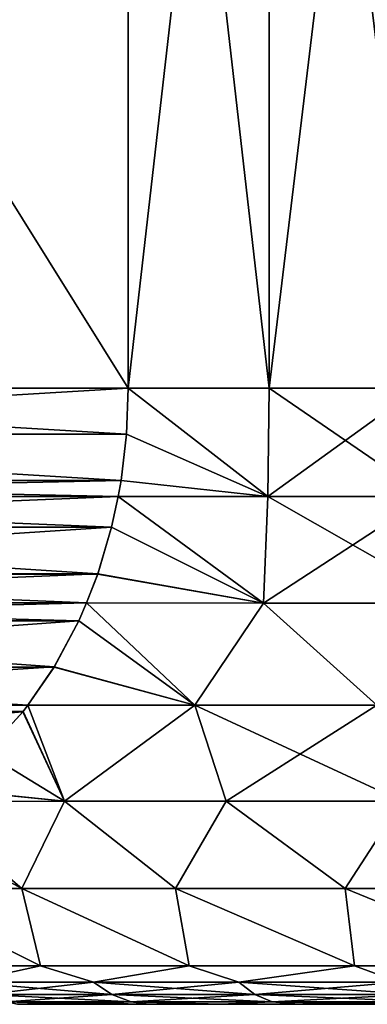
# Model space of a CAD drawing. Header units: millimetres. Extents: x -139 to 106, y -8 to 139.
# Tile 396 of 459: x 67.9 to 70.16, y 28.54 to 34.93. Entities that reach past the tile are written whole.
import ezdxf

# ---------------------------------------------------------------- set-up
doc = ezdxf.new("R2010")
doc.units = ezdxf.units.MM
doc.header["$LTSCALE"] = 53.842063
for name, color, linetype in [('408', 7, 'CONTINUOUS'), ('413', 7, 'CONTINUOUS'), ('414', 7, 'CONTINUOUS'), ('417', 7, 'CONTINUOUS'), ('424', 7, 'CONTINUOUS'), ('425', 7, 'CONTINUOUS'), ('451', 7, 'CONTINUOUS')]:
    doc.layers.add(name, color=color, linetype=linetype)

msp = doc.modelspace()

# ---------------------------------------------------------------- linework, layer by layer
at = {"layer": '408', "linetype": 'CONTINUOUS'}
for points in [[(67.887, 28.5379, -6.2569), (68.2968, 28.5379, -6.7853), (67.887, 28.5379, 6.2569), (67.887, 28.5379, -6.2569)], [(67.887, 28.5379, 6.2569), (68.2968, 28.5379, -6.7853), (68.2968, 28.5379, 6.7853), (67.887, 28.5379, 6.2569)], [(68.2968, 28.5379, -6.7853), (68.739, 28.5379, -7.2869), (68.2968, 28.5379, 6.7853), (68.2968, 28.5379, -6.7853)], [(68.2968, 28.5379, 6.7853), (68.739, 28.5379, -7.2869), (68.739, 28.5379, 7.2869), (68.2968, 28.5379, 6.7853)], [(68.739, 28.5379, -7.2869), (69.2118, 28.5379, -7.7598), (68.739, 28.5379, 7.2869), (68.739, 28.5379, -7.2869)], [(68.739, 28.5379, 7.2869), (69.2118, 28.5379, -7.7598), (69.2118, 28.5379, 7.7598), (68.739, 28.5379, 7.2869)], [(69.2118, 28.5379, -7.7598), (69.7133, 28.5379, -8.202), (69.2118, 28.5379, 7.7598), (69.2118, 28.5379, -7.7598)], [(69.2118, 28.5379, 7.7598), (69.7133, 28.5379, -8.202), (69.7133, 28.5379, 8.202), (69.2118, 28.5379, 7.7598)], [(69.7133, 28.5379, -8.202), (70.2417, 28.5379, -8.6119), (69.7133, 28.5379, 8.202), (69.7133, 28.5379, -8.202)], [(69.7133, 28.5379, 8.202), (70.2417, 28.5379, -8.6119), (70.2417, 28.5379, 8.6119), (69.7133, 28.5379, 8.202)]]:
    msp.add_3dface(points, dxfattribs=at)
at = {"layer": '413', "linetype": 'CONTINUOUS'}
for points in [[(68.596, 32.2381, 10.3098), (69.514, 31.8336, 10.9042), (68.6077, 32.5379, 10.3301), (68.596, 32.2381, 10.3098)], [(68.596, 32.238, -10.3098), (68.6077, 32.5379, -10.3301), (69.514, 31.8336, -10.9042), (68.596, 32.238, -10.3098)], [(68.6077, 32.5379, 10.3301), (69.514, 31.8336, 10.9042), (69.5228, 32.5379, 10.969), (68.6077, 32.5379, 10.3301)], [(68.6077, 32.5379, -10.3301), (69.5228, 32.5379, -10.969), (69.514, 31.8336, -10.9042), (68.6077, 32.5379, -10.3301)], [(69.514, 31.8336, 10.9042), (70.5497, 31.8336, 11.5022), (69.5228, 32.5379, 10.969), (69.514, 31.8336, 10.9042)], [(69.5228, 32.5379, -10.969), (70.4892, 32.5379, -11.527), (69.514, 31.8336, -10.9042), (69.5228, 32.5379, -10.969)], [(69.514, 31.8336, -10.9042), (70.4892, 32.5379, -11.527), (70.5497, 31.8336, -11.5022), (69.514, 31.8336, -10.9042)], [(69.5228, 32.5379, 10.969), (70.5497, 31.8336, 11.5022), (70.4892, 32.5379, 11.527), (69.5228, 32.5379, 10.969)], [(68.5602, 31.9372, -10.2479), (68.596, 32.238, -10.3098), (69.514, 31.8336, -10.9042), (68.5602, 31.9372, -10.2479)], [(68.5603, 31.9376, 10.248), (69.514, 31.8336, 10.9042), (68.596, 32.2381, 10.3098), (68.5603, 31.9376, 10.248)], [(68.5422, 31.834, 10.2167), (69.514, 31.8336, 10.9042), (68.5603, 31.9376, 10.248), (68.5422, 31.834, 10.2167)], [(68.5422, 31.834, -10.2167), (68.5602, 31.9372, -10.2479), (69.514, 31.8336, -10.9042), (68.5422, 31.834, -10.2167)], [(68.4987, 31.6345, -10.1413), (68.5422, 31.834, -10.2167), (69.486, 31.1426, -10.7088), (68.4987, 31.6345, -10.1413)], [(68.4989, 31.6353, 10.1416), (69.4861, 31.1426, 10.7088), (68.5422, 31.834, 10.2167), (68.4989, 31.6353, 10.1416)], [(68.5422, 31.834, 10.2167), (69.4861, 31.1426, 10.7088), (69.514, 31.8336, 10.9042), (68.5422, 31.834, 10.2167)], [(68.5422, 31.834, -10.2167), (69.514, 31.8336, -10.9042), (69.486, 31.1426, -10.7088), (68.5422, 31.834, -10.2167)], [(69.514, 31.8336, -10.9042), (70.5497, 31.8336, -11.5022), (69.486, 31.1426, -10.7088), (69.514, 31.8336, -10.9042)], [(69.486, 31.1426, -10.7088), (70.5497, 31.8336, -11.5022), (70.7296, 31.1426, -11.427), (69.486, 31.1426, -10.7088)], [(69.4861, 31.1426, 10.7088), (70.7296, 31.1426, 11.427), (69.514, 31.8336, 10.9042), (69.4861, 31.1426, 10.7088)], [(69.514, 31.8336, 10.9042), (70.7296, 31.1426, 11.427), (70.5497, 31.8336, 11.5022), (69.514, 31.8336, 10.9042)], [(68.4086, 31.3307, -9.9852), (68.4987, 31.6345, -10.1413), (69.486, 31.1426, -10.7088), (68.4086, 31.3307, -9.9852)], [(68.4089, 31.3316, 9.9858), (69.4861, 31.1426, 10.7088), (68.4989, 31.6353, 10.1416), (68.4089, 31.3316, 9.9858)], [(68.337, 31.1432, 9.8612), (69.4861, 31.1426, 10.7088), (68.4089, 31.3316, 9.9858), (68.337, 31.1432, 9.8612)], [(68.337, 31.1431, -9.8612), (68.4086, 31.3307, -9.9852), (69.486, 31.1426, -10.7088), (68.337, 31.1431, -9.8612)], [(68.2857, 31.0268, -9.7725), (68.337, 31.1431, -9.8612), (69.0394, 30.4795, -10.0999), (68.2857, 31.0268, -9.7725)], [(68.2862, 31.0279, 9.7733), (69.0395, 30.4795, 10.1), (68.337, 31.1432, 9.8612), (68.2862, 31.0279, 9.7733)], [(68.337, 31.1432, 9.8612), (69.0395, 30.4795, 10.1), (69.4861, 31.1426, 10.7088), (68.337, 31.1432, 9.8612)], [(68.337, 31.1431, -9.8612), (69.486, 31.1426, -10.7088), (69.0394, 30.4795, -10.0999), (68.337, 31.1431, -9.8612)], [(69.0394, 30.4795, -10.0999), (69.486, 31.1426, -10.7088), (70.222, 30.4795, -10.8745), (69.0394, 30.4795, -10.0999)], [(69.0395, 30.4795, 10.1), (70.2221, 30.4795, 10.8746), (69.4861, 31.1426, 10.7088), (69.0395, 30.4795, 10.1)], [(69.486, 31.1426, -10.7088), (70.7296, 31.1426, -11.427), (70.222, 30.4795, -10.8745), (69.486, 31.1426, -10.7088)], [(69.4861, 31.1426, 10.7088), (70.2221, 30.4795, 10.8746), (70.7296, 31.1426, 11.427), (69.4861, 31.1426, 10.7088)], [(68.1251, 30.7261, -9.4942), (68.2857, 31.0268, -9.7725), (69.0394, 30.4795, -10.0999), (68.1251, 30.7261, -9.4942)], [(68.1259, 30.7274, 9.4957), (69.0395, 30.4795, 10.1), (68.2862, 31.0279, 9.7733), (68.1259, 30.7274, 9.4957)], [(67.9557, 30.4788, 9.2009), (69.0395, 30.4795, 10.1), (68.1259, 30.7274, 9.4957), (67.9557, 30.4788, 9.2009)], [(67.9557, 30.4788, -9.2009), (68.1251, 30.7261, -9.4942), (69.0394, 30.4795, -10.0999), (67.9557, 30.4788, -9.2009)], [(67.9227, 30.4367, -9.1436), (68.1922, 29.8575, -8.9626), (67.6773, 30.1702, -8.7186), (67.9227, 30.4367, -9.1436)], [(67.6785, 30.1713, 8.7207), (68.1922, 29.8575, 8.9626), (67.9239, 30.4381, 9.1457), (67.6785, 30.1713, 8.7207)], [(67.9557, 30.4788, -9.2009), (68.1922, 29.8575, -8.9626), (67.9227, 30.4367, -9.1436), (67.9557, 30.4788, -9.2009)], [(67.9239, 30.4381, 9.1457), (68.1922, 29.8575, 8.9626), (67.9557, 30.4788, 9.2009), (67.9239, 30.4381, 9.1457)], [(68.1922, 29.8575, -8.9626), (67.9557, 30.4788, -9.2009), (69.0394, 30.4795, -10.0999), (68.1922, 29.8575, -8.9626)], [(67.9557, 30.4788, 9.2009), (68.1922, 29.8575, 8.9626), (69.0395, 30.4795, 10.1), (67.9557, 30.4788, 9.2009)], [(69.2428, 29.8575, -9.8326), (68.1922, 29.8575, -8.9626), (69.0394, 30.4795, -10.0999), (69.2428, 29.8575, -9.8326)], [(68.1922, 29.8575, 8.9626), (69.2428, 29.8575, 9.8326), (69.0395, 30.4795, 10.1), (68.1922, 29.8575, 8.9626)], [(69.2428, 29.8575, -9.8326), (69.0394, 30.4795, -10.0999), (70.222, 30.4795, -10.8745), (69.2428, 29.8575, -9.8326)], [(69.2428, 29.8575, 9.8326), (70.3838, 29.8575, 10.5802), (69.0395, 30.4795, 10.1), (69.2428, 29.8575, 9.8326)], [(69.0395, 30.4795, 10.1), (70.3838, 29.8575, 10.5802), (70.2221, 30.4795, 10.8746), (69.0395, 30.4795, 10.1)], [(70.3838, 29.8575, -10.5802), (69.2428, 29.8575, -9.8326), (70.222, 30.4795, -10.8745), (70.3838, 29.8575, -10.5802)], [(67.6773, 30.1702, -8.7186), (68.1922, 29.8575, -8.9626), (67.3889, 29.9375, -8.2192), (67.6773, 30.1702, -8.7186)], [(67.3902, 29.9384, 8.2214), (68.1922, 29.8575, 8.9626), (67.6785, 30.1713, 8.7207), (67.3902, 29.9384, 8.2214)], [(67.2549, 29.8521, 7.9871), (68.1922, 29.8575, 8.9626), (67.3902, 29.9384, 8.2214), (67.2549, 29.8521, 7.9871)], [(68.1922, 29.8575, -8.9626), (67.2549, 29.8521, -7.987), (67.3889, 29.9375, -8.2192), (68.1922, 29.8575, -8.9626)], [(67.9165, 29.2891, -8.0981), (67.0344, 29.2891, -7.0469), (67.2549, 29.8521, -7.987), (67.9165, 29.2891, -8.0981)], [(67.0609, 29.7499, 7.651), (67.9165, 29.2891, 8.0981), (67.2549, 29.8521, 7.9871), (67.0609, 29.7499, 7.651)], [(67.2549, 29.8521, 7.9871), (67.9165, 29.2891, 8.0981), (68.1922, 29.8575, 8.9626), (67.2549, 29.8521, 7.9871)], [(68.1922, 29.8575, -8.9626), (67.9165, 29.2891, -8.0981), (67.2549, 29.8521, -7.987), (68.1922, 29.8575, -8.9626)], [(67.9165, 29.2891, 8.0981), (68.9147, 29.2891, 9.0398), (68.1922, 29.8575, 8.9626), (67.9165, 29.2891, 8.0981)], [(68.9147, 29.2891, -9.0398), (67.9165, 29.2891, -8.0981), (68.1922, 29.8575, -8.9626), (68.9147, 29.2891, -9.0398)], [(68.1922, 29.8575, 8.9626), (68.9147, 29.2891, 9.0398), (69.2428, 29.8575, 9.8326), (68.1922, 29.8575, 8.9626)], [(69.2428, 29.8575, -9.8326), (68.9147, 29.2891, -9.0398), (68.1922, 29.8575, -8.9626), (69.2428, 29.8575, -9.8326)], [(68.9147, 29.2891, 9.0398), (70.0154, 29.2891, 9.8593), (69.2428, 29.8575, 9.8326), (68.9147, 29.2891, 9.0398)], [(70.0154, 29.2891, -9.8593), (68.9147, 29.2891, -9.0398), (69.2428, 29.8575, -9.8326), (70.0154, 29.2891, -9.8593)], [(69.2428, 29.8575, 9.8326), (70.0154, 29.2891, 9.8593), (70.3838, 29.8575, 10.5802), (69.2428, 29.8575, 9.8326)], [(70.3838, 29.8575, -10.5802), (70.0154, 29.2891, -9.8593), (69.2428, 29.8575, -9.8326), (70.3838, 29.8575, -10.5802)], [(70.0154, 29.2891, 9.8593), (71.2039, 29.2891, 10.5454), (70.3838, 29.8575, 10.5802), (70.0154, 29.2891, 9.8593)], [(71.2039, 29.2891, -10.5454), (70.0154, 29.2891, -9.8593), (70.3838, 29.8575, -10.5802), (71.2039, 29.2891, -10.5454)], [(67.0344, 29.2891, 7.0469), (67.9165, 29.2891, 8.0981), (67.0609, 29.7499, 7.651), (67.0344, 29.2891, 7.0469)], [(67.9165, 29.2891, 8.0981), (67.0344, 29.2891, 7.0469), (68.0364, 28.7879, 7.498), (67.9165, 29.2891, 8.0981)], [(68.0364, 28.7879, 7.498), (67.0344, 29.2891, 7.0469), (67.1944, 28.7879, 6.4232), (68.0364, 28.7879, 7.498)], [(67.0344, 29.2891, -7.0469), (67.9165, 29.2891, -8.0981), (68.0364, 28.7879, -7.498), (67.0344, 29.2891, -7.0469)], [(67.1944, 28.7879, -6.4232), (67.0344, 29.2891, -7.0469), (68.0364, 28.7879, -7.498), (67.1944, 28.7879, -6.4232)], [(68.9147, 29.2891, 9.0398), (67.9165, 29.2891, 8.0981), (69.0019, 28.7879, 8.4635), (68.9147, 29.2891, 9.0398)], [(69.0019, 28.7879, 8.4635), (67.9165, 29.2891, 8.0981), (68.0364, 28.7879, 7.498), (69.0019, 28.7879, 8.4635)], [(67.9165, 29.2891, -8.0981), (68.9147, 29.2891, -9.0398), (69.0019, 28.7879, -8.4635), (67.9165, 29.2891, -8.0981)], [(68.0364, 28.7879, -7.498), (67.9165, 29.2891, -8.0981), (69.0019, 28.7879, -8.4635), (68.0364, 28.7879, -7.498)], [(70.0154, 29.2891, 9.8593), (68.9147, 29.2891, 9.0398), (70.0768, 28.7879, 9.3056), (70.0154, 29.2891, 9.8593)], [(70.0768, 28.7879, 9.3056), (68.9147, 29.2891, 9.0398), (69.0019, 28.7879, 8.4635), (70.0768, 28.7879, 9.3056)], [(68.9147, 29.2891, -9.0398), (70.0154, 29.2891, -9.8593), (70.0768, 28.7879, -9.3056), (68.9147, 29.2891, -9.0398)], [(69.0019, 28.7879, -8.4635), (68.9147, 29.2891, -9.0398), (70.0768, 28.7879, -9.3056), (69.0019, 28.7879, -8.4635)], [(71.2039, 29.2891, 10.5454), (70.0154, 29.2891, 9.8593), (71.2453, 28.7879, 10.012), (71.2039, 29.2891, 10.5454)], [(71.2453, 28.7879, 10.012), (70.0154, 29.2891, 9.8593), (70.0768, 28.7879, 9.3056), (71.2453, 28.7879, 10.012)], [(70.0154, 29.2891, -9.8593), (71.2039, 29.2891, -10.5454), (71.2453, 28.7879, -10.012), (70.0154, 29.2891, -9.8593)], [(70.0768, 28.7879, -9.3056), (70.0154, 29.2891, -9.8593), (71.2453, 28.7879, -10.012), (70.0768, 28.7879, -9.3056)]]:
    msp.add_3dface(points, dxfattribs=at)
at = {"layer": '414', "linetype": 'CONTINUOUS'}
for points in [[(68.6077, 32.5379, 10.3301), (69.5228, 32.5379, 10.969), (68.6077, 40.5379, 10.3301), (68.6077, 32.5379, 10.3301)], [(68.6077, 40.5379, 10.3301), (69.5228, 32.5379, 10.969), (69.5228, 40.5379, 10.969), (68.6077, 40.5379, 10.3301)], [(69.5228, 32.5379, 10.969), (70.4892, 32.5379, 11.527), (69.5228, 40.5379, 10.969), (69.5228, 32.5379, 10.969)], [(69.5228, 40.5379, 10.969), (70.4892, 32.5379, 11.527), (70.4892, 40.5379, 11.527), (69.5228, 40.5379, 10.969)]]:
    msp.add_3dface(points, dxfattribs=at)
at = {"layer": '417', "linetype": 'CONTINUOUS'}
for points in [[(68.0364, 28.7879, 7.498), (67.1944, 28.7879, 6.4232), (67.547, 28.6813, 6.6653), (68.0364, 28.7879, 7.498)], [(67.1944, 28.7879, -6.4232), (68.0364, 28.7879, -7.498), (67.547, 28.6813, -6.6653), (67.1944, 28.7879, -6.4232)], [(68.3813, 28.6813, 7.6596), (68.0364, 28.7879, 7.498), (67.547, 28.6813, 6.6653), (68.3813, 28.6813, 7.6596)], [(67.547, 28.6813, -6.6653), (68.0364, 28.7879, -7.498), (68.3813, 28.6813, -7.6596), (67.547, 28.6813, -6.6653)], [(69.0019, 28.7879, 8.4635), (68.0364, 28.7879, 7.498), (68.3813, 28.6813, 7.6596), (69.0019, 28.7879, 8.4635)], [(68.0364, 28.7879, -7.498), (69.0019, 28.7879, -8.4635), (68.3813, 28.6813, -7.6596), (68.0364, 28.7879, -7.498)], [(69.3254, 28.6813, 8.5503), (69.0019, 28.7879, 8.4635), (68.3813, 28.6813, 7.6596), (69.3254, 28.6813, 8.5503)], [(68.3813, 28.6813, -7.6596), (69.0019, 28.7879, -8.4635), (69.3254, 28.6813, -8.5503), (68.3813, 28.6813, -7.6596)], [(70.0768, 28.7879, 9.3056), (69.0019, 28.7879, 8.4635), (69.3254, 28.6813, 8.5503), (70.0768, 28.7879, 9.3056)], [(69.0019, 28.7879, -8.4635), (70.0768, 28.7879, -9.3056), (69.3254, 28.6813, -8.5503), (69.0019, 28.7879, -8.4635)], [(70.3666, 28.6813, 9.3254), (70.0768, 28.7879, 9.3056), (69.3254, 28.6813, 8.5503), (70.3666, 28.6813, 9.3254)], [(69.3254, 28.6813, -8.5503), (70.0768, 28.7879, -9.3056), (70.3666, 28.6813, -9.3254), (69.3254, 28.6813, -8.5503)], [(71.2453, 28.7879, 10.012), (70.0768, 28.7879, 9.3056), (70.3666, 28.6813, 9.3254), (71.2453, 28.7879, 10.012)], [(70.0768, 28.7879, -9.3056), (71.2453, 28.7879, -10.012), (70.3666, 28.6813, -9.3254), (70.0768, 28.7879, -9.3056)], [(68.3813, 28.6813, 7.6596), (67.547, 28.6813, 6.6653), (68.4995, 28.6025, 7.5481), (68.3813, 28.6813, 7.6596)], [(68.4995, 28.6025, 7.5481), (67.547, 28.6813, 6.6653), (67.6773, 28.6025, 6.5682), (68.4995, 28.6025, 7.5481)], [(67.547, 28.6813, -6.6653), (68.3813, 28.6813, -7.6596), (67.6773, 28.6025, -6.5682), (67.547, 28.6813, -6.6653)], [(67.6773, 28.6025, -6.5682), (68.3813, 28.6813, -7.6596), (68.4995, 28.6025, -7.5481), (67.6773, 28.6025, -6.5682)], [(69.3254, 28.6813, 8.5503), (68.3813, 28.6813, 7.6596), (69.4299, 28.6025, 8.4258), (69.3254, 28.6813, 8.5503)], [(69.4299, 28.6025, 8.4258), (68.3813, 28.6813, 7.6596), (68.4995, 28.6025, 7.5481), (69.4299, 28.6025, 8.4258)], [(68.3813, 28.6813, -7.6596), (69.3254, 28.6813, -8.5503), (68.4995, 28.6025, -7.5481), (68.3813, 28.6813, -7.6596)], [(68.4995, 28.6025, -7.5481), (69.3254, 28.6813, -8.5503), (69.4299, 28.6025, -8.4258), (68.4995, 28.6025, -7.5481)], [(70.3666, 28.6813, 9.3254), (69.3254, 28.6813, 8.5503), (70.4559, 28.6025, 9.1896), (70.3666, 28.6813, 9.3254)], [(70.4559, 28.6025, 9.1896), (69.3254, 28.6813, 8.5503), (69.4299, 28.6025, 8.4258), (70.4559, 28.6025, 9.1896)], [(69.3254, 28.6813, -8.5503), (70.3666, 28.6813, -9.3254), (69.4299, 28.6025, -8.4258), (69.3254, 28.6813, -8.5503)], [(69.4299, 28.6025, -8.4258), (70.3666, 28.6813, -9.3254), (70.4559, 28.6025, -9.1896), (69.4299, 28.6025, -8.4258)], [(68.4995, 28.6025, 7.5481), (67.6773, 28.6025, 6.5682), (68.6261, 28.5542, 7.4286), (68.4995, 28.6025, 7.5481)], [(68.6261, 28.5542, 7.4286), (67.6773, 28.6025, 6.5682), (67.8169, 28.5542, 6.4643), (68.6261, 28.5542, 7.4286)], [(67.6773, 28.6025, -6.5682), (68.4995, 28.6025, -7.5481), (67.8169, 28.5542, -6.4643), (67.6773, 28.6025, -6.5682)], [(67.8169, 28.5542, -6.4643), (68.4995, 28.6025, -7.5481), (68.6261, 28.5542, -7.4286), (67.8169, 28.5542, -6.4643)], [(69.4299, 28.6025, 8.4258), (68.4995, 28.6025, 7.5481), (69.5418, 28.5542, 8.2925), (69.4299, 28.6025, 8.4258)], [(69.5418, 28.5542, 8.2925), (68.4995, 28.6025, 7.5481), (68.6261, 28.5542, 7.4286), (69.5418, 28.5542, 8.2925)], [(68.4995, 28.6025, -7.5481), (69.4299, 28.6025, -8.4258), (68.6261, 28.5542, -7.4286), (68.4995, 28.6025, -7.5481)], [(68.6261, 28.5542, -7.4286), (69.4299, 28.6025, -8.4258), (69.5418, 28.5542, -8.2925), (68.6261, 28.5542, -7.4286)], [(70.4559, 28.6025, 9.1896), (69.4299, 28.6025, 8.4258), (70.5515, 28.5542, 9.0442), (70.4559, 28.6025, 9.1896)], [(70.5515, 28.5542, 9.0442), (69.4299, 28.6025, 8.4258), (69.5418, 28.5542, 8.2925), (70.5515, 28.5542, 9.0442)], [(69.4299, 28.6025, -8.4258), (70.4559, 28.6025, -9.1896), (69.5418, 28.5542, -8.2925), (69.4299, 28.6025, -8.4258)], [(69.5418, 28.5542, -8.2925), (70.4559, 28.6025, -9.1896), (70.5515, 28.5542, -9.0442), (69.5418, 28.5542, -8.2925)], [(68.2968, 28.5379, -6.7853), (67.887, 28.5379, -6.2569), (67.8169, 28.5542, -6.4643), (68.2968, 28.5379, -6.7853)], [(68.2968, 28.5379, -6.7853), (67.8169, 28.5542, -6.4643), (68.6261, 28.5542, -7.4286), (68.2968, 28.5379, -6.7853)], [(67.887, 28.5379, 6.2569), (68.2968, 28.5379, 6.7853), (67.8169, 28.5542, 6.4643), (67.887, 28.5379, 6.2569)], [(68.2968, 28.5379, 6.7853), (68.739, 28.5379, 7.2869), (67.8169, 28.5542, 6.4643), (68.2968, 28.5379, 6.7853)], [(68.739, 28.5379, 7.2869), (68.6261, 28.5542, 7.4286), (67.8169, 28.5542, 6.4643), (68.739, 28.5379, 7.2869)], [(68.739, 28.5379, -7.2869), (68.2968, 28.5379, -6.7853), (68.6261, 28.5542, -7.4286), (68.739, 28.5379, -7.2869)], [(69.2118, 28.5379, -7.7598), (68.739, 28.5379, -7.2869), (68.6261, 28.5542, -7.4286), (69.2118, 28.5379, -7.7598)], [(69.2118, 28.5379, -7.7598), (68.6261, 28.5542, -7.4286), (69.5418, 28.5542, -8.2925), (69.2118, 28.5379, -7.7598)], [(68.739, 28.5379, 7.2869), (69.2118, 28.5379, 7.7598), (68.6261, 28.5542, 7.4286), (68.739, 28.5379, 7.2869)], [(69.2118, 28.5379, 7.7598), (69.5418, 28.5542, 8.2925), (68.6261, 28.5542, 7.4286), (69.2118, 28.5379, 7.7598)], [(69.7133, 28.5379, -8.202), (69.2118, 28.5379, -7.7598), (69.5418, 28.5542, -8.2925), (69.7133, 28.5379, -8.202)], [(69.2118, 28.5379, 7.7598), (69.7133, 28.5379, 8.202), (69.5418, 28.5542, 8.2925), (69.2118, 28.5379, 7.7598)], [(69.7133, 28.5379, -8.202), (69.5418, 28.5542, -8.2925), (70.5515, 28.5542, -9.0442), (69.7133, 28.5379, -8.202)], [(69.7133, 28.5379, 8.202), (70.2417, 28.5379, 8.6119), (69.5418, 28.5542, 8.2925), (69.7133, 28.5379, 8.202)], [(70.2417, 28.5379, 8.6119), (70.5515, 28.5542, 9.0442), (69.5418, 28.5542, 8.2925), (70.2417, 28.5379, 8.6119)], [(70.2417, 28.5379, -8.6119), (69.7133, 28.5379, -8.202), (70.5515, 28.5542, -9.0442), (70.2417, 28.5379, -8.6119)]]:
    msp.add_3dface(points, dxfattribs=at)
at = {"layer": '424', "linetype": 'CONTINUOUS'}
for points in [[(68.6077, 32.5379, -10.3301), (63.6077, 32.5379, -1.6699), (63.6077, 40.5379, -1.6699), (68.6077, 32.5379, -10.3301)], [(68.6077, 32.5379, -10.3301), (63.6077, 40.5379, -1.6699), (68.6077, 40.5379, -10.3301), (68.6077, 32.5379, -10.3301)], [(68.6077, 32.5379, -10.3301), (68.596, 32.238, -10.3098), (63.6077, 32.5379, -1.6699), (68.6077, 32.5379, -10.3301)], [(63.6077, 32.5379, -1.6699), (68.596, 32.238, -10.3098), (63.6194, 32.238, -1.6902), (63.6077, 32.5379, -1.6699)], [(68.596, 32.238, -10.3098), (68.5602, 31.9372, -10.2479), (63.6194, 32.238, -1.6902), (68.596, 32.238, -10.3098)], [(68.5602, 31.9372, -10.2479), (63.6552, 31.9373, -1.7521), (63.6194, 32.238, -1.6902), (68.5602, 31.9372, -10.2479)], [(68.5602, 31.9372, -10.2479), (68.5422, 31.834, -10.2167), (63.6552, 31.9373, -1.7521), (68.5602, 31.9372, -10.2479)], [(68.5422, 31.834, -10.2167), (63.6732, 31.834, -1.7833), (63.6552, 31.9373, -1.7521), (68.5422, 31.834, -10.2167)], [(68.5422, 31.834, -10.2167), (68.4987, 31.6345, -10.1413), (63.6732, 31.834, -1.7833), (68.5422, 31.834, -10.2167)], [(63.6732, 31.834, -1.7833), (68.4987, 31.6345, -10.1413), (63.7167, 31.6347, -1.8586), (63.6732, 31.834, -1.7833)], [(63.7167, 31.6347, -1.8586), (68.4987, 31.6345, -10.1413), (63.8067, 31.331, -2.0146), (63.7167, 31.6347, -1.8586)], [(68.4987, 31.6345, -10.1413), (68.4086, 31.3307, -9.9852), (63.8067, 31.331, -2.0146), (68.4987, 31.6345, -10.1413)], [(68.4086, 31.3307, -9.9852), (68.337, 31.1431, -9.8612), (63.8067, 31.331, -2.0146), (68.4086, 31.3307, -9.9852)], [(68.337, 31.1431, -9.8612), (63.8784, 31.1431, -2.1388), (63.8067, 31.331, -2.0146), (68.337, 31.1431, -9.8612)], [(68.337, 31.1431, -9.8612), (68.2857, 31.0268, -9.7725), (63.8784, 31.1431, -2.1388), (68.337, 31.1431, -9.8612)], [(63.8784, 31.1431, -2.1388), (68.2857, 31.0268, -9.7725), (63.9295, 31.0271, -2.2273), (63.8784, 31.1431, -2.1388)], [(63.9295, 31.0271, -2.2273), (68.2857, 31.0268, -9.7725), (64.09, 30.7266, -2.5052), (63.9295, 31.0271, -2.2273)], [(68.2857, 31.0268, -9.7725), (68.1251, 30.7261, -9.4942), (64.09, 30.7266, -2.5052), (68.2857, 31.0268, -9.7725)], [(68.1251, 30.7261, -9.4942), (67.9557, 30.4788, -9.2009), (64.09, 30.7266, -2.5052), (68.1251, 30.7261, -9.4942)], [(67.9557, 30.4788, -9.2009), (64.2597, 30.4788, -2.7991), (64.09, 30.7266, -2.5052), (67.9557, 30.4788, -9.2009)], [(67.9557, 30.4788, -9.2009), (67.9227, 30.4367, -9.1436), (64.2597, 30.4788, -2.7991), (67.9557, 30.4788, -9.2009)], [(64.2597, 30.4788, -2.7991), (67.9227, 30.4367, -9.1436), (64.2922, 30.4372, -2.8556), (64.2597, 30.4788, -2.7991)], [(64.2922, 30.4372, -2.8556), (67.9227, 30.4367, -9.1436), (64.5376, 30.1706, -3.2806), (64.2922, 30.4372, -2.8556)], [(67.9227, 30.4367, -9.1436), (67.6773, 30.1702, -8.7186), (64.5376, 30.1706, -3.2806), (67.9227, 30.4367, -9.1436)]]:
    msp.add_3dface(points, dxfattribs=at)
at = {"layer": '425', "linetype": 'CONTINUOUS'}
for points in [[(63.6077, 32.5379, 1.6699), (68.6077, 32.5379, 10.3301), (68.6077, 40.5379, 10.3301), (63.6077, 32.5379, 1.6699)], [(63.6077, 32.5379, 1.6699), (68.6077, 40.5379, 10.3301), (63.6077, 40.5379, 1.6699), (63.6077, 32.5379, 1.6699)], [(68.6077, 32.5379, 10.3301), (63.6077, 32.5379, 1.6699), (63.6194, 32.2381, 1.6902), (68.6077, 32.5379, 10.3301)], [(68.596, 32.2381, 10.3098), (68.6077, 32.5379, 10.3301), (63.6194, 32.2381, 1.6902), (68.596, 32.2381, 10.3098)], [(68.5603, 31.9376, 10.248), (68.596, 32.2381, 10.3098), (63.6194, 32.2381, 1.6902), (68.5603, 31.9376, 10.248)], [(68.5603, 31.9376, 10.248), (63.6194, 32.2381, 1.6902), (63.6551, 31.9374, 1.752), (68.5603, 31.9376, 10.248)], [(68.5603, 31.9376, 10.248), (63.6551, 31.9374, 1.752), (63.6732, 31.834, 1.7833), (68.5603, 31.9376, 10.248)], [(68.5422, 31.834, 10.2167), (68.5603, 31.9376, 10.248), (63.6732, 31.834, 1.7833), (68.5422, 31.834, 10.2167)], [(68.5422, 31.834, 10.2167), (63.6732, 31.834, 1.7833), (63.7166, 31.635, 1.8585), (68.5422, 31.834, 10.2167)], [(68.4989, 31.6353, 10.1416), (68.5422, 31.834, 10.2167), (63.7166, 31.635, 1.8585), (68.4989, 31.6353, 10.1416)], [(68.4089, 31.3316, 9.9858), (68.4989, 31.6353, 10.1416), (63.7166, 31.635, 1.8585), (68.4089, 31.3316, 9.9858)], [(68.4089, 31.3316, 9.9858), (63.7166, 31.635, 1.8585), (63.8066, 31.3313, 2.0145), (68.4089, 31.3316, 9.9858)], [(68.4089, 31.3316, 9.9858), (63.8066, 31.3313, 2.0145), (63.8784, 31.1431, 2.1388), (68.4089, 31.3316, 9.9858)], [(68.337, 31.1432, 9.8612), (68.4089, 31.3316, 9.9858), (63.8784, 31.1431, 2.1388), (68.337, 31.1432, 9.8612)], [(68.337, 31.1432, 9.8612), (63.8784, 31.1431, 2.1388), (63.9294, 31.0274, 2.227), (68.337, 31.1432, 9.8612)], [(68.2862, 31.0279, 9.7733), (68.337, 31.1432, 9.8612), (63.9294, 31.0274, 2.227), (68.2862, 31.0279, 9.7733)], [(68.1259, 30.7274, 9.4957), (68.2862, 31.0279, 9.7733), (63.9294, 31.0274, 2.227), (68.1259, 30.7274, 9.4957)], [(68.1259, 30.7274, 9.4957), (63.9294, 31.0274, 2.227), (64.0897, 30.727, 2.5048), (68.1259, 30.7274, 9.4957)], [(68.1259, 30.7274, 9.4957), (64.0897, 30.727, 2.5048), (64.2597, 30.4788, 2.7991), (68.1259, 30.7274, 9.4957)], [(67.9557, 30.4788, 9.2009), (68.1259, 30.7274, 9.4957), (64.2597, 30.4788, 2.7991), (67.9557, 30.4788, 9.2009)], [(67.9557, 30.4788, 9.2009), (64.2597, 30.4788, 2.7991), (64.2919, 30.4377, 2.8549), (67.9557, 30.4788, 9.2009)], [(67.9239, 30.4381, 9.1457), (67.9557, 30.4788, 9.2009), (64.2919, 30.4377, 2.8549), (67.9239, 30.4381, 9.1457)], [(67.6785, 30.1713, 8.7207), (67.9239, 30.4381, 9.1457), (64.2919, 30.4377, 2.8549), (67.6785, 30.1713, 8.7207)]]:
    msp.add_3dface(points, dxfattribs=at)
at = {"layer": '451', "linetype": 'CONTINUOUS'}
for points in [[(69.5228, 32.5379, -10.969), (68.6077, 32.5379, -10.3301), (69.5228, 40.5379, -10.969), (69.5228, 32.5379, -10.969)], [(68.6077, 32.5379, -10.3301), (68.6077, 40.5379, -10.3301), (69.5228, 40.5379, -10.969), (68.6077, 32.5379, -10.3301)], [(70.4892, 32.5379, -11.527), (69.5228, 32.5379, -10.969), (70.4892, 40.5379, -11.527), (70.4892, 32.5379, -11.527)], [(69.5228, 32.5379, -10.969), (69.5228, 40.5379, -10.969), (70.4892, 40.5379, -11.527), (69.5228, 32.5379, -10.969)]]:
    msp.add_3dface(points, dxfattribs=at)

doc.saveas('drawing.dxf')
